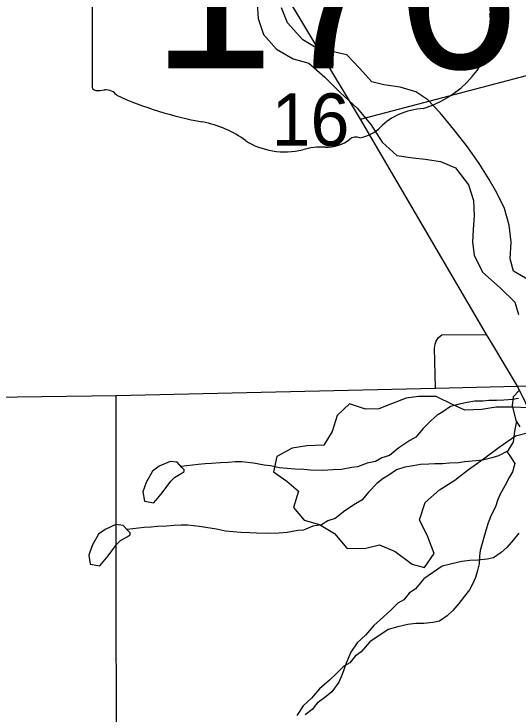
# Model space of a CAD drawing. Extents: x -21.1 to 50.3, y 0 to 22.1.
# Drawn here: x 7.726 to 8.129, y 20.155 to 20.715 of the extents above; entities that cross this region are included whole.
import ezdxf

# ---------------------------------------------------------------- set-up
doc = ezdxf.new("R2010")
doc.units = 0
for name, color, linetype in [('GM_X_City_Street', 7, 'Continuous'), ('GM_X_Major_Lake', 7, 'Continuous'), ('GM_X_Major_River', 7, 'Continuous'), ('GM_X_Minor_Lake', 7, 'Continuous'), ('GM_X_Minor_River', 7, 'Continuous'), ('GM_X_Section_Text', 7, 'Continuous'), ('GM_X_State_Route', 7, 'Continuous'), ('GM_X_State_Shield', 7, 'Continuous')]:
    doc.layers.add(name, color=color, linetype=linetype)

msp = doc.modelspace()

# ---------------------------------------------------------------- linework, layer by layer
at = {"layer": 'GM_X_City_Street'}
for points in [[(8.00277, 20.63043), (8.17118, 20.67467), (8.18684, 20.67835), (8.19859, 20.68089), (8.20596, 20.68181), (8.21403, 20.68319), (8.226, 20.68388), (8.30871, 20.68641), (8.33013, 20.68664), (8.33704, 20.68688), (8.34188, 20.68641)], [(8.06272, 20.41522), (8.06208, 20.4472), (8.06256, 20.45038), (8.06351, 20.45292), (8.06494, 20.45547), (8.06781, 20.45785), (8.1037, 20.45827)], [(7.80095, 18.91944), (7.80407, 19.33675), (7.80375, 19.3415), (7.8047, 19.64532), (7.80502, 19.75222), (7.80614, 19.89506), (7.80725, 20.00418), (7.80757, 20.12762), (7.80725, 20.26252), (7.80745, 20.40955)]]:
    msp.add_lwpolyline(points, dxfattribs=at)
at = {"layer": 'GM_X_Major_Lake'}
for points in [[(7.9202, 20.72271), (7.92095, 20.71096), (7.92511, 20.69806), (7.93572, 20.6863), (7.94898, 20.67872), (7.96149, 20.67531), (7.97437, 20.66393), (7.98687, 20.65142), (8.00013, 20.63929), (8.01112, 20.62601), (8.02021, 20.61198), (8.03195, 20.60136), (8.04484, 20.59947), (8.05469, 20.59833), (8.06683, 20.59644), (8.07895, 20.59151), (8.08918, 20.57786), (8.09334, 20.56534), (8.09372, 20.5532), (8.09295, 20.54221), (8.09257, 20.53197), (8.0937, 20.52172), (8.10051, 20.50807), (8.11453, 20.49556), (8.12628, 20.48418), (8.1293, 20.47432)], [(8.13804, 20.50125), (8.12515, 20.50883), (8.1225, 20.51869), (8.12327, 20.53197), (8.12176, 20.54562), (8.11798, 20.5589), (8.11192, 20.57141), (8.10586, 20.58203), (8.09791, 20.59492), (8.08844, 20.6082), (8.07745, 20.62223), (8.06647, 20.6355), (8.05662, 20.64574), (8.04714, 20.65219), (8.03464, 20.65598), (8.02137, 20.65787), (8.0119, 20.66015), (8.00205, 20.67114), (7.99182, 20.68176), (7.97855, 20.68479), (7.96604, 20.68821), (7.95657, 20.69389), (7.94445, 20.70754), (7.93953, 20.7193)]]:
    msp.add_lwpolyline(points, dxfattribs=at)
at = {"layer": 'GM_X_Major_River'}
for points in [[(7.9202, 20.72271), (7.92095, 20.71096), (7.92511, 20.69806), (7.93572, 20.6863), (7.94898, 20.67872), (7.96149, 20.67531), (7.97437, 20.66393), (7.98687, 20.65142), (8.00013, 20.63929), (8.01112, 20.62601), (8.02021, 20.61198), (8.03195, 20.60136), (8.04484, 20.59947), (8.05469, 20.59833), (8.06683, 20.59644), (8.07895, 20.59151), (8.08918, 20.57786), (8.09334, 20.56534), (8.09372, 20.5532), (8.09295, 20.54221), (8.09257, 20.53197), (8.0937, 20.52172), (8.10051, 20.50807), (8.11453, 20.49556), (8.12628, 20.48418), (8.1293, 20.47432)], [(8.13804, 20.50125), (8.12515, 20.50883), (8.1225, 20.51869), (8.12327, 20.53197), (8.12176, 20.54562), (8.11798, 20.5589), (8.11192, 20.57141), (8.10586, 20.58203), (8.09791, 20.59492), (8.08844, 20.6082), (8.07745, 20.62223), (8.06647, 20.6355), (8.05662, 20.64574), (8.04714, 20.65219), (8.03464, 20.65598), (8.02137, 20.65787), (8.0119, 20.66015), (8.00205, 20.67114), (7.99182, 20.68176), (7.97855, 20.68479), (7.96604, 20.68821), (7.95657, 20.69389), (7.94445, 20.70754), (7.93953, 20.7193)], [(8.13722, 20.39961), (8.12471, 20.39999), (8.11145, 20.39999), (8.09969, 20.39809), (8.08643, 20.39771), (8.07695, 20.40188), (8.06331, 20.4087), (8.04928, 20.4087), (8.03943, 20.40718), (8.02767, 20.40263), (8.01744, 20.39884), (8.00683, 20.39846), (7.99394, 20.40263), (7.98408, 20.39352), (7.98028, 20.38063), (7.97345, 20.36963), (7.9598, 20.36925), (7.94805, 20.36735), (7.93592, 20.36052), (7.93326, 20.34839), (7.94387, 20.3408), (7.95334, 20.33284), (7.94916, 20.31994), (7.95788, 20.3097), (7.97, 20.30629), (7.98213, 20.29909), (7.99198, 20.28733), (8.006, 20.28695), (8.01814, 20.28999), (8.03064, 20.28468), (8.04428, 20.27444), (8.05414, 20.27179), (8.06172, 20.28317), (8.0568, 20.29644), (8.04999, 20.31009), (8.05455, 20.32375), (8.06592, 20.33399), (8.07843, 20.34158), (8.08829, 20.34954), (8.10119, 20.35865), (8.1137, 20.36813), (8.12697, 20.37723), (8.13949, 20.38027)]]:
    msp.add_lwpolyline(points, dxfattribs=at)
at = {"layer": 'GM_X_Minor_Lake'}
for points in [[(7.85997, 20.35194), (7.85613, 20.35607), (7.85043, 20.35677), (7.84175, 20.35288), (7.83649, 20.34903), (7.83128, 20.33987), (7.82871, 20.33225), (7.82993, 20.32505), (7.83753, 20.32362), (7.84426, 20.33166), (7.85099, 20.34084), (7.85399, 20.34391)], [(7.85399, 20.34391), (7.85944, 20.347), (7.86172, 20.34856), (7.86173, 20.35001), (7.85997, 20.35194)], [(7.81668, 20.30142), (7.81284, 20.30556), (7.80714, 20.30625), (7.79846, 20.30237), (7.7932, 20.29851), (7.78799, 20.28935), (7.78542, 20.28174), (7.78664, 20.27454), (7.79424, 20.2731), (7.80098, 20.28114), (7.8077, 20.29032), (7.8107, 20.29339)], [(7.8107, 20.29339), (7.81615, 20.29648), (7.81844, 20.29805), (7.81844, 20.29949), (7.81668, 20.30142)]]:
    msp.add_lwpolyline(points, dxfattribs=at)
at = {"layer": 'GM_X_Minor_River'}
for points in [[(8.13016, 20.41367), (8.12486, 20.40832), (8.12413, 20.40148), (8.12725, 20.38934), (8.13032, 20.38442)], [(8.12923, 20.40695), (8.12467, 20.40617), (8.11743, 20.40575), (8.11173, 20.40534), (8.10564, 20.4053), (8.10069, 20.4049), (8.09422, 20.40486), (8.08814, 20.40369), (8.08167, 20.40251), (8.07483, 20.40057), (8.06876, 20.39636), (8.06421, 20.39368), (8.05928, 20.38947), (8.05285, 20.38298), (8.04718, 20.37611), (8.04225, 20.37342), (8.03352, 20.36767), (8.02594, 20.36155), (8.01986, 20.35962), (8.01493, 20.35655), (8.00808, 20.35538), (8.00049, 20.35229), (7.99592, 20.35189), (7.98756, 20.35032), (7.98071, 20.34991), (7.97272, 20.34948), (7.96282, 20.34981), (7.95749, 20.35016), (7.95025, 20.3505), (7.93806, 20.35157), (7.93082, 20.35305), (7.92587, 20.35378), (7.91711, 20.35525), (7.90797, 20.35634), (7.90264, 20.35631), (7.89693, 20.3559), (7.89084, 20.35549), (7.88361, 20.35507), (7.87867, 20.35466), (7.87296, 20.35425), (7.85931, 20.35264)], [(8.12758, 20.38881), (8.12615, 20.38097), (8.12506, 20.37223), (8.12053, 20.36499), (8.11332, 20.36115), (8.108, 20.3596), (8.1004, 20.35766), (8.09545, 20.35725), (8.08594, 20.35644), (8.08138, 20.35565), (8.07415, 20.35523), (8.06844, 20.35482), (8.06235, 20.35479), (8.0574, 20.35438), (8.05093, 20.35434), (8.04485, 20.35317), (8.03838, 20.35199), (8.03154, 20.35006), (8.02547, 20.34584), (8.02092, 20.34316), (8.01599, 20.33895), (8.00956, 20.33246), (8.00389, 20.32559), (7.99896, 20.3229), (7.99023, 20.31716), (7.98265, 20.31104), (7.97657, 20.3091), (7.97164, 20.30604), (7.9648, 20.30486), (7.9572, 20.30178), (7.95263, 20.30137), (7.94427, 20.29981), (7.93742, 20.29939), (7.92943, 20.29897), (7.91953, 20.29929), (7.9142, 20.29964), (7.90696, 20.29998), (7.89477, 20.30105), (7.88753, 20.30253), (7.88258, 20.30326), (7.87382, 20.30474), (7.86468, 20.30583), (7.85935, 20.30579), (7.85364, 20.30538), (7.84755, 20.30497), (7.84032, 20.30455), (7.83538, 20.30414), (7.82967, 20.30373), (7.81602, 20.30213)], [(8.11992, 20.36466), (8.12284, 20.36044), (8.1263, 20.35514), (8.12443, 20.34829), (8.12179, 20.34372), (8.1184, 20.33724), (8.11426, 20.33), (8.11238, 20.32543), (8.11088, 20.32048), (8.10749, 20.31363), (8.10486, 20.30753), (8.10299, 20.30144), (8.09852, 20.28546), (8.09816, 20.2809), (8.09781, 20.27482), (8.09632, 20.2695), (8.09483, 20.26379), (8.09257, 20.25846), (8.08994, 20.25389), (8.08616, 20.24893), (8.08162, 20.2432), (8.0767, 20.23748), (8.07216, 20.23327), (8.06609, 20.22906), (8.06077, 20.22789), (8.05354, 20.22709), (8.04707, 20.22706), (8.0406, 20.22626), (8.03262, 20.22432), (8.02502, 20.22238), (8.01023, 20.21241), (8.00342, 20.2044), (7.99849, 20.20095), (7.99433, 20.19561), (7.9894, 20.19293), (7.98372, 20.18719), (7.97804, 20.18185), (7.97009, 20.17496), (7.96366, 20.16733), (7.95684, 20.16121), (7.95194, 20.15359)], [(8.12945, 20.29944), (8.12491, 20.29372), (8.11999, 20.28799), (8.11545, 20.28379), (8.10938, 20.27958), (8.10406, 20.27841), (8.09683, 20.27761), (8.09036, 20.27757), (8.08389, 20.27678), (8.07591, 20.27483), (8.06831, 20.27289), (8.05352, 20.26293), (8.04671, 20.25491), (8.04178, 20.25147), (8.03762, 20.24613), (8.03269, 20.24344), (8.02701, 20.23771), (8.02133, 20.23236), (8.01338, 20.22548), (8.00695, 20.21784), (8.00013, 20.21173), (7.99522, 20.2041), (7.99147, 20.19534), (7.98809, 20.18621), (7.98546, 20.18012), (7.97979, 20.17249), (7.97525, 20.16866), (7.96804, 20.1633), (7.96426, 20.15834), (7.95858, 20.15413)]]:
    msp.add_lwpolyline(points, dxfattribs=at)
at = {"layer": 'GM_X_State_Route'}
for points in [[(8.10865, 20.44998), (8.1037, 20.45827), (8.00277, 20.63043), (7.86055, 20.86708)], [(8.1481, 20.37657), (8.12841, 20.41681), (8.10865, 20.44998)], [(7.58901, 20.40658), (7.80745, 20.40955), (8.06272, 20.41522), (8.12841, 20.41681), (8.23308, 20.41777), (8.3481, 20.4201), (8.59759, 20.42573), (8.9, 20.43066)]]:
    msp.add_lwpolyline(points, dxfattribs=at)
at = {"layer": 'GM_X_State_Shield'}
msp.add_line((7.78812, 20.85699), (7.78812, 20.65687), dxfattribs=at)
for centre, major_axis, start_param, end_param in [((8.01988, 20.70358), (0.08742, 0), 5.101752, 6.440018), ((7.79193, 20.65643), (0.00385, 0), 3.00124, 4.508301), ((7.79252, 20.6769), (0.0294, 0), 4.665946, 4.897461), ((7.79853, 20.64532), (0.0106, 0), 0.519207, 1.627899), ((7.93236, 20.82512), (0.2524, 0), 4.195997, 4.488961), ((8.05675, 20.60068), (0.04788, 0), 1.647645, 2.488434), ((7.85711, 20.56696), (0.07897, 0), 0.823519, 1.323587), ((7.99608, 20.63747), (0.02824, 0), 4.937069, 5.64225), ((7.94252, 20.64433), (0.05011, 0), 4.026481, 4.996735), ((7.97514, 20.62934), (0.0267, 0), 4.691044, 5.507374), ((7.99929, 20.60996), (0.00752, 0), 1.147584, 2.315152), ((7.97148, 20.57514), (0.04118, 0), 1.495662, 1.94098)]:
    msp.add_ellipse(centre, major_axis=major_axis, ratio=0.8, start_param=start_param, end_param=end_param, dxfattribs=at)

# ---------------------------------------------------------------- texts
at = {"layer": 'GM_X_Section_Text'}
msp.add_text('16', height=0.041856, rotation=0, dxfattribs=at).set_placement((7.93169, 20.60914))
at = {"layer": 'GM_X_State_Shield'}
msp.add_text('176', height=0.131836, dxfattribs=at).set_placement((7.83555, 20.67098))

doc.saveas('drawing.dxf')
